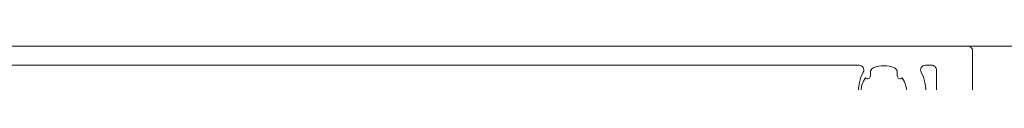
# Model space of a CAD drawing. Header units: millimetres. Extents: x 213386 to 506888, y 183055 to 450952.
# Tile 667 of 1056: x 373139.26 to 373241.88, y 339241.9 to 339245.65. Entities that reach past the tile are written whole.
import ezdxf

# ---------------------------------------------------------------- set-up
doc = ezdxf.new("R2010")
doc.units = ezdxf.units.MM
for name, color, linetype, lineweight in [('FASÁDA DETAILNÍ', 255, 'Continuous', 0), ('NOVA', 255, 'Continuous', 0), ('NOVÁ TLUSTÁ', 255, 'Continuous', 0)]:
    doc.layers.add(name, color=color, linetype=linetype, lineweight=lineweight)

# ---------------------------------------------------------------- blocks, each defined once
blk = doc.blocks.new('A$C69D17D4D')
at = {"layer": 'FASÁDA DETAILNÍ'}
for points in [[(-24722.08, 21479.5), (-24722.08, 21497, 0.414214), (-24722.58, 21497.5), (-24841.12, 21497.5, -0.414214)], [(-24828.52, 21490.37, 0.267763), (-24828.37, 21494.77, -0.565741), (-24827.92, 21495.5), (-24733.9, 21495.5, -0.565741), (-24733.46, 21494.77, 0.267763), (-24733.3, 21490.37)], [(-24725.83, 21481.5), (-24725.83, 21495, 0.414214), (-24726.33, 21495.5), (-24726.99, 21495.5, 0.565741), (-24727.43, 21494.77, -0.267763), (-24727.59, 21490.37, -0.258777)], [(-24729.42, 21491.23, 0.341732), (-24729.42, 21494.17, -0.64518), (-24729.92, 21494.39), (-24729.92, 21494.76, 0.298217), (-24730.22, 21495.22, 0.208712), (-24732.42, 21495.22, 0.298217), (-24732.72, 21494.76), (-24732.72, 21494.39, -0.64518), (-24733.22, 21494.17, 0.341732), (-24733.22, 21491.23, -0.64518)]]:
    blk.add_lwpolyline(points, format="xyb", dxfattribs=at)

msp = doc.modelspace()

# ---------------------------------------------------------------- linework, layer by layer
at = {"layer": 'NOVÁ TLUSTÁ', "ltscale": 5}
msp.add_lwpolyline([(378189.14, 338069.65), (378189.14, 339245.65), (373107.64, 339245.65)], dxfattribs=at)

# ---------------------------------------------------------------- block references
at = {"layer": 'NOVA', "ltscale": 300}
msp.add_blockref('A$C69D17D4D', (397960.64, 317748.15), dxfattribs=at)

doc.saveas('drawing.dxf')
